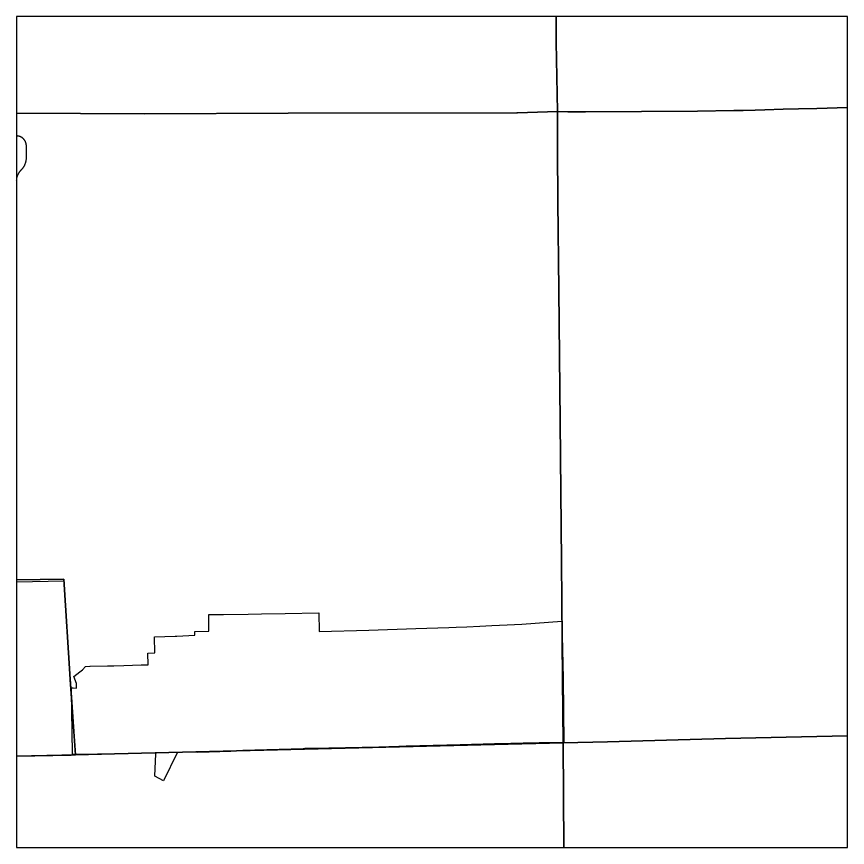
# Model space of a CAD drawing. Extents: x -11.4 to 84.1, y 11.1 to 59.
# Drawn here: x 77.33 to 84.13, y 38.52 to 45.32 of the extents above; entities that cross this region are included whole.
import ezdxf

# ---------------------------------------------------------------- set-up
doc = ezdxf.new("R2010")
doc.units = 0
doc.layers.add('GM_X_Corporation', color=7, linetype='Continuous')

msp = doc.modelspace()

# ---------------------------------------------------------------- linework, layer by layer
at = {"layer": 'GM_X_Corporation'}
for points in [[(77.326, 39.2645), (77.326, 38.5184), (84.126, 38.5184), (84.126, 45.3184), (77.326, 45.3184), (77.326, 40.7084), (77.7138, 40.715), (77.7655, 39.8943), (77.7728, 39.7856), (77.7944, 39.4665), (77.8071, 39.2751), (77.6963, 39.2725)], [(81.7421, 45.3184), (77.326, 45.3184), (77.326, 44.5293), (78.3726, 44.5237), (79.5484, 44.5269), (81.4216, 44.5302), (81.425, 44.5302), (81.7527, 44.5407), (81.7427, 45.1103), (81.7421, 45.3174)], [(84.126, 44.5732), (84.126, 45.3184), (81.7421, 45.3184), (81.7421, 45.3174), (81.7427, 45.1103), (81.7527, 44.5407), (81.8382, 44.5401), (81.9125, 44.54), (81.9564, 44.5402), (81.9816, 44.5403), (82.8999, 44.5438), (83.1955, 44.549), (83.2722, 44.5506), (83.3723, 44.5527), (83.4511, 44.5551), (83.6006, 44.56), (83.7254, 44.5624), (83.8753, 44.5665)], [(77.326, 44.5293), (77.326, 40.7084), (77.7138, 40.715), (77.7655, 39.8943), (77.7728, 39.7856), (77.7944, 39.4665), (77.8071, 39.2751), (78.1274, 39.2832), (79.6829, 39.3221), (81.2377, 39.361), (81.799, 39.3745), (81.7941, 39.8939), (81.785, 40.8584), (81.7738, 42.001), (81.7638, 43.0783), (81.7571, 43.8064), (81.7548, 44.0127), (81.7545, 44.0198), (81.7545, 44.044), (81.7534, 44.0641), (81.7524, 44.1624), (81.7529, 44.1769), (81.753, 44.1871), (81.7532, 44.2025), (81.7532, 44.2964), (81.7537, 44.3905), (81.7532, 44.4674), (81.7527, 44.5407), (81.425, 44.5302), (81.4216, 44.5302), (79.5484, 44.5269), (78.3726, 44.5237)], [(84.126, 39.4313), (84.126, 44.5732), (83.8753, 44.5665), (83.7254, 44.5624), (83.6006, 44.56), (83.4511, 44.5551), (83.3723, 44.5527), (83.2722, 44.5506), (83.1955, 44.549), (82.8999, 44.5438), (81.9816, 44.5403), (81.9564, 44.5402), (81.9125, 44.54), (81.8382, 44.5401), (81.7527, 44.5407), (81.7532, 44.4674), (81.7537, 44.3905), (81.7532, 44.2964), (81.7532, 44.2025), (81.753, 44.1871), (81.7529, 44.1769), (81.7524, 44.1624), (81.7534, 44.0641), (81.7545, 44.044), (81.7545, 44.0198), (81.7548, 44.0127), (81.7571, 43.8064), (81.7638, 43.0783), (81.7738, 42.001), (81.785, 40.8584), (81.7941, 39.8939), (81.799, 39.3745), (82.1625, 39.3815), (83.1278, 39.4094), (83.7515, 39.423)], [(77.326, 44.3419), (77.326, 43.9786), (77.3262, 43.9805), (77.3267, 43.9853), (77.3273, 43.9899), (77.3277, 43.9923), (77.3281, 43.9946), (77.3291, 43.9992), (77.3302, 44.0038), (77.3308, 44.0061), (77.3315, 44.0084), (77.3322, 44.0107), (77.333, 44.0129), (77.3338, 44.0152), (77.3346, 44.0174), (77.3354, 44.0196), (77.3363, 44.0218), (77.3382, 44.0261), (77.3403, 44.0304), (77.3414, 44.0325), (77.3426, 44.0346), (77.3437, 44.0366), (77.3449, 44.0387), (77.3461, 44.0407), (77.3474, 44.0427), (77.3487, 44.0447), (77.35, 44.0466), (77.3514, 44.0486), (77.3528, 44.0505), (77.3543, 44.0524), (77.3557, 44.0542), (77.3572, 44.056), (77.3588, 44.0578), (77.3603, 44.0596), (77.3619, 44.0614), (77.3636, 44.0631), (77.3656, 44.0652), (77.3662, 44.0658), (77.3683, 44.0679), (77.37, 44.0697), (77.3715, 44.0714), (77.3731, 44.0732), (77.3746, 44.075), (77.3761, 44.0768), (77.3776, 44.0787), (77.3791, 44.0806), (77.3804, 44.0825), (77.3818, 44.0844), (77.3831, 44.0864), (77.3845, 44.0883), (77.3857, 44.0903), (77.3869, 44.0924), (77.3882, 44.0944), (77.3893, 44.0965), (77.3904, 44.0986), (77.3915, 44.1007), (77.3926, 44.1028), (77.3936, 44.1049), (77.3946, 44.1071), (77.3955, 44.1093), (77.3964, 44.1115), (77.3973, 44.1137), (77.3989, 44.1181), (77.3996, 44.1204), (77.4003, 44.1226), (77.401, 44.1249), (77.4016, 44.1272), (77.4028, 44.1318), (77.4037, 44.1364), (77.4041, 44.1388), (77.4045, 44.1411), (77.4052, 44.1458), (77.4057, 44.1505), (77.4059, 44.1529), (77.406, 44.1552), (77.4061, 44.1576), (77.4061, 44.16), (77.4061, 44.1623), (77.4059, 44.262), (77.4058, 44.2643), (77.4056, 44.2671), (77.4053, 44.27), (77.405, 44.2728), (77.4047, 44.2742), (77.4045, 44.2756), (77.4042, 44.277), (77.4032, 44.2811), (77.4028, 44.2825), (77.4025, 44.2839), (77.402, 44.2852), (77.4011, 44.2879), (77.4006, 44.2893), (77.4001, 44.2906), (77.3996, 44.2919), (77.399, 44.2932), (77.3984, 44.2945), (77.3978, 44.2958), (77.3965, 44.2984), (77.3958, 44.2996), (77.3952, 44.3009), (77.3944, 44.3021), (77.3937, 44.3033), (77.3929, 44.3045), (77.3921, 44.3057), (77.3913, 44.3069), (77.3905, 44.308), (77.3897, 44.3092), (77.3888, 44.3103), (77.3879, 44.3114), (77.387, 44.3125), (77.3861, 44.3136), (77.3852, 44.3147), (77.3842, 44.3158), (77.3832, 44.3168), (77.3822, 44.3178), (77.3812, 44.3188), (77.3802, 44.3198), (77.3792, 44.3208), (77.3781, 44.3217), (77.377, 44.3226), (77.3759, 44.3236), (77.3748, 44.3244), (77.3737, 44.3253), (77.3725, 44.3262), (77.3714, 44.327), (77.3702, 44.3278), (77.369, 44.3286), (77.3678, 44.3294), (77.3666, 44.3301), (77.3654, 44.3309), (77.3642, 44.3316), (77.3629, 44.3322), (77.3617, 44.3329), (77.3604, 44.3335), (77.3591, 44.3342), (77.3578, 44.3348), (77.3565, 44.3353), (77.3552, 44.3359), (77.3539, 44.3364), (77.3525, 44.3369), (77.3512, 44.3374), (77.3498, 44.3378), (77.3485, 44.3383), (77.3471, 44.3387), (77.3458, 44.3391), (77.3444, 44.3395), (77.343, 44.3398), (77.3416, 44.3401), (77.3402, 44.3404), (77.3388, 44.3406), (77.3374, 44.3409), (77.336, 44.3411), (77.3346, 44.3413), (77.3332, 44.3415), (77.3318, 44.3416), (77.3304, 44.3417), (77.3289, 44.3418), (77.3275, 44.3419), (77.3261, 44.3419)], [(77.326, 40.7084), (77.326, 39.2645), (77.6963, 39.2725), (77.8071, 39.2751), (77.7944, 39.4665), (77.7728, 39.7856), (77.7655, 39.8943), (77.7138, 40.715)], [(77.326, 40.7084), (77.326, 39.2645), (77.6963, 39.2725), (77.8071, 39.2751), (77.7944, 39.4665), (77.7728, 39.7856), (77.7655, 39.8943), (77.7138, 40.715)], [(77.326, 40.6885), (77.326, 39.2637), (77.7723, 39.2743), (77.8071, 39.2751), (77.7655, 39.8927), (77.7551, 40.0466), (77.7148, 40.6964)], [(77.7939, 39.9165), (77.8433, 39.955), (77.865, 39.972), (77.89, 40.0001), (77.9255, 40.0008), (77.9284, 40.0009), (78.0694, 40.0038), (78.1207, 40.0053), (78.204, 40.0077), (78.3466, 40.0118), (78.4035, 40.0134), (78.4006, 40.1084), (78.4575, 40.1099), (78.4548, 40.2421), (78.6241, 40.2466), (78.6386, 40.2475), (78.7846, 40.2563), (78.784, 40.2848), (78.9006, 40.2868), (78.8992, 40.4239), (79.0197, 40.4252), (79.22, 40.4278), (79.3294, 40.4294), (79.5238, 40.4322), (79.7991, 40.4378), (79.8019, 40.285), (80.2082, 40.2977), (80.5931, 40.3097), (80.8627, 40.318), (80.9237, 40.3199), (81.0104, 40.3234), (81.1172, 40.3285), (81.2163, 40.3332), (81.3406, 40.3398), (81.4606, 40.3467), (81.79, 40.3697), (81.7987, 39.9), (81.8042, 39.378), (81.6035, 39.3734), (81.4715, 39.3704), (81.3726, 39.3681), (81.238, 39.365), (80.9558, 39.3584), (80.7356, 39.3532), (80.5135, 39.3463), (80.4559, 39.3447), (80.2903, 39.34), (79.8805, 39.331), (79.6839, 39.3267), (79.6714, 39.3263), (79.1784, 39.3106), (79.0794, 39.3073), (79.0795, 39.3026), (78.9026, 39.2968), (78.807, 39.2937), (78.8068, 39.2984), (78.642, 39.2961), (78.6397, 39.2913), (78.5278, 39.0642), (78.4574, 39.1025), (78.4664, 39.2839), (78.467, 39.2888), (78.4579, 39.2887), (78.2805, 39.2859), (78.1267, 39.2833), (77.9882, 39.2808), (77.7841, 39.2778), (77.7808, 39.4732), (77.7759, 39.7858), (77.7751, 39.8246), (77.7902, 39.8232), (77.8162, 39.8208), (77.8155, 39.8599)], [(77.326, 39.2645), (77.326, 38.5184), (81.8042, 38.5184), (81.799, 39.3745), (81.2377, 39.361), (79.6829, 39.3221), (78.1274, 39.2832), (77.8071, 39.2751), (77.6963, 39.2725)], [(81.8042, 38.5184), (84.126, 38.5184), (84.126, 39.4313), (83.7515, 39.423), (83.1278, 39.4094), (82.1625, 39.3815), (81.799, 39.3745)]]:
    msp.add_lwpolyline(points, close=True, dxfattribs=at)

doc.saveas('drawing.dxf')
